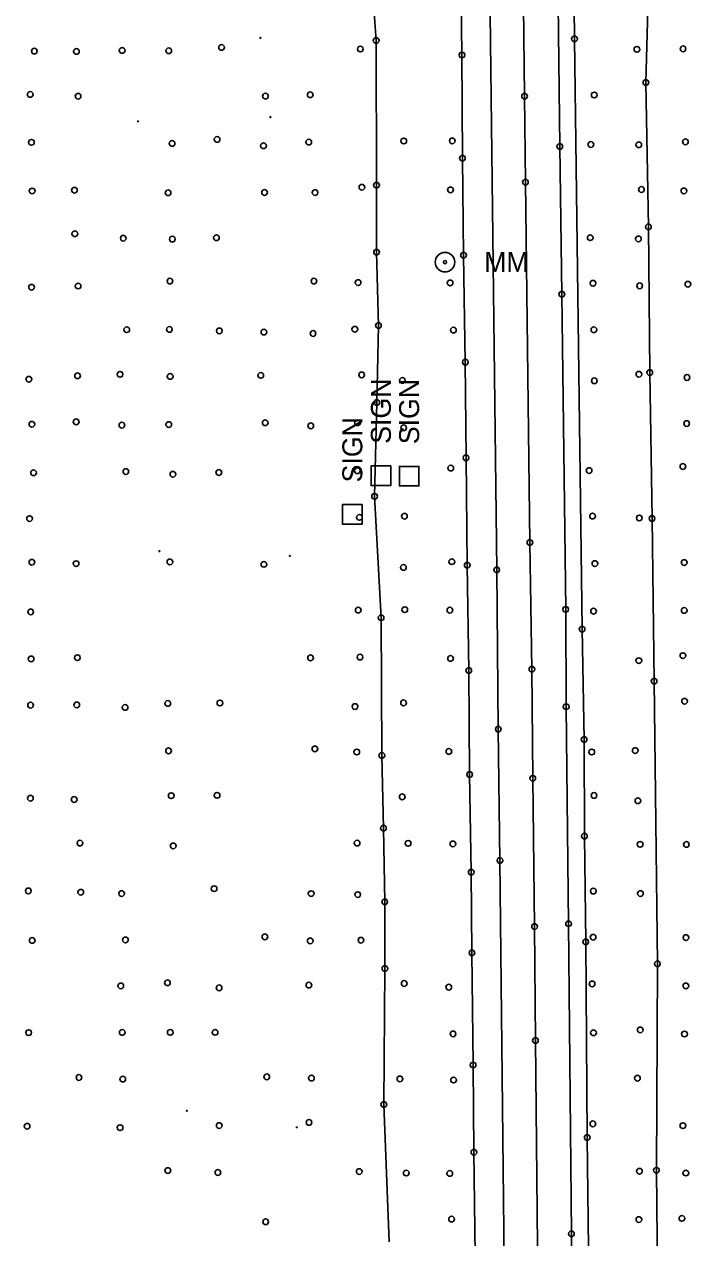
# Model space of a CAD drawing. Extents: x 20503438 to 20508873, y 7964251 to 7984667.
# Drawn here: x 20505218.4 to 20505451.9, y 7981861 to 7982286.2 of the extents above; entities that cross this region are included whole.
import ezdxf

# ---------------------------------------------------------------- set-up
doc = ezdxf.new("R2010")
doc.units = 0
for name, color, linetype in [('SurBreakLine', 7, 'Continuous'), ('SurControl', 7, 'Continuous'), ('SurDrainageArrowDown', 7, 'Continuous'), ('SurDrainageArrowUp', 7, 'Continuous'), ('SurEdgeRoadPaved', 7, 'Continuous'), ('SurEdgeShoulderPaved', 7, 'Continuous'), ('SurRoadPoints', 7, 'Continuous'), ('SurSurveyPoints', 7, 'Continuous')]:
    doc.layers.add(name, color=color, linetype=linetype)

msp = doc.modelspace()

# ---------------------------------------------------------------- linework, layer by layer
at = {"layer": 'SurBreakLine'}
msp.add_lwpolyline([(20505398.64, 7981809.84), (20505397.46, 7981930.08), (20505397.17, 7981970), (20505396.52, 7982021.97), (20505396.21, 7982060.19), (20505395.53, 7982104.61), (20505393.93, 7982230.88), (20505393.64, 7982260.99), (20505392.31, 7982377.38), (20505390.8, 7982544.69), (20505390.42, 7982583.24), (20505388.95, 7982707.76), (20505388.09, 7982786.72), (20505387.46, 7982826.69)], dxfattribs=at)
at = {"layer": 'SurControl'}
for centre in [(20505301.11, 7982281.41), (20505258.2, 7982252.19), (20505304.58, 7982253.68), (20505265.69, 7982101.54), (20505311.43, 7982099.89), (20505275.33, 7981905.44), (20505313.81, 7981899.65)]:
    msp.add_circle(centre, 0.15, dxfattribs=at)
at = {"layer": 'SurDrainageArrowDown'}
msp.add_lwpolyline([(20505346.18, 7981859.59), (20505344.33, 7981907.65), (20505344.7, 7981955.29), (20505344.64, 7981978.69), (20505344.21, 7982004.54), (20505343.68, 7982030), (20505343.38, 7982078.25), (20505341.11, 7982120.78), (20505341.93, 7982153.66), (20505342.43, 7982180.64), (20505341.8, 7982206.33), (20505341.77, 7982229.83), (20505341.65, 7982280.49), (20505338.19, 7982329.69)], dxfattribs=at)
at = {"layer": 'SurDrainageArrowUp'}
msp.add_lwpolyline([(20505445.88, 7982413.04), (20505441.47, 7982413.49), (20505438.61, 7982412.41), (20505434.91, 7982405.88), (20505435.05, 7982394.2), (20505434.52, 7982369.52), (20505435.59, 7982343.87), (20505436.59, 7982316.52), (20505436.79, 7982291.35), (20505436.15, 7982265.79), (20505437.05, 7982215.26), (20505437.5, 7982164.14), (20505438.3, 7982112.99), (20505439.02, 7982055.99), (20505440.18, 7981956.98), (20505439.86, 7981884.6), (20505440.62, 7981811.19)], dxfattribs=at)
at = {"layer": 'SurEdgeRoadPaved'}
for points in [[(20505412.1, 7981681.06), (20505410.05, 7981862.37), (20505409.06, 7981971.02), (20505408.23, 7982047.07), (20505408.05, 7982081.18), (20505406.71, 7982191.62), (20505405.97, 7982243.38), (20505405.35, 7982303.31), (20505404.39, 7982376.44), (20505404.02, 7982443.12), (20505402.88, 7982536.9), (20505402.67, 7982576.67), (20505401.63, 7982665.51), (20505399.87, 7982796.43), (20505397.64, 7982996.42)], [(20505388.35, 7981679.93), (20505385.03, 7981993.21), (20505384.45, 7982039.17), (20505383.88, 7982095.02), (20505381.48, 7982299.61), (20505380.65, 7982383.29), (20505379.4, 7982506.12), (20505379.18, 7982540.54), (20505378.75, 7982564.52), (20505377.74, 7982654.37), (20505376.87, 7982720.03), (20505375.97, 7982814.93)]]:
    msp.add_lwpolyline(points, dxfattribs=at)
at = {"layer": 'SurEdgeShoulderPaved'}
for points in [[(20505376.33, 7981854.83), (20505375.9, 7981890.93), (20505375.62, 7981921.5), (20505375.22, 7981960.81), (20505374.97, 7981989.08), (20505374.41, 7982023.3), (20505374.1, 7982059.76), (20505373.58, 7982096.65), (20505373.13, 7982134.3), (20505372.89, 7982167.83), (20505372.29, 7982205.3), (20505371.89, 7982239.27), (20505371.72, 7982275.43), (20505370.69, 7982352.42), (20505370.32, 7982389.99), (20505369.91, 7982434.24), (20505369.5, 7982468.48), (20505369.07, 7982503.94), (20505368.59, 7982575.12), (20505368.11, 7982610.58), (20505367.94, 7982647.52), (20505366.98, 7982718.13), (20505365.41, 7982861.87)], [(20505416.92, 7981789.53), (20505415.62, 7981896.09), (20505415.07, 7981964.65), (20505414.62, 7982001.73), (20505414.49, 7982035.58), (20505413.8, 7982074.23), (20505411.15, 7982281.07), (20505409.79, 7982413.06), (20505408.61, 7982541.34), (20505408.12, 7982601.06), (20505406.74, 7982717.6), (20505406.44, 7982753), (20505405.66, 7982815.99)]]:
    msp.add_lwpolyline(points, dxfattribs=at)
at = {"layer": 'SurRoadPoints'}
for points in [[(20505346.74, 7982127.98), (20505346.74, 7982127.98), (20505346.74, 7982131.41), (20505339.88, 7982131.41), (20505339.88, 7982124.55), (20505346.74, 7982124.55), (20505346.74, 7982127.98)], [(20505356.63, 7982127.84), (20505356.63, 7982127.84), (20505356.63, 7982131.27), (20505349.77, 7982131.27), (20505349.77, 7982124.41), (20505356.63, 7982124.41), (20505356.63, 7982127.84)], [(20505336.73, 7982114.45), (20505336.73, 7982114.45), (20505336.73, 7982117.88), (20505329.87, 7982117.88), (20505329.87, 7982111.02), (20505336.73, 7982111.02), (20505336.73, 7982114.45)]]:
    msp.add_lwpolyline(points, dxfattribs=at)
for radius in [3.43, 0.571]:
    msp.add_circle((20505365.77, 7982202.84), radius, dxfattribs=at)
at = {"layer": 'SurSurveyPoints'}
for centre in [(20505341.65, 7982280.49), (20505411.15, 7982281.07), (20505221.88, 7982276.78), (20505236.64, 7982276.68), (20505252.65, 7982277.03), (20505268.98, 7982276.91), (20505287.48, 7982278.08), (20505336.1, 7982277.52), (20505371.72, 7982275.43), (20505433.03, 7982277.41), (20505449.17, 7982277.59), (20505436.15, 7982265.79), (20505220.44, 7982261.62), (20505237.2, 7982260.99), (20505302.83, 7982261.02), (20505318.57, 7982261.49), (20505393.64, 7982260.99), (20505418.08, 7982261.41), (20505285.9, 7982245.86), (20505351.3, 7982245.29), (20505368.33, 7982245.33), (20505220.84, 7982244.83), (20505270.16, 7982244.45), (20505302.18, 7982243.63), (20505318.03, 7982244.91), (20505405.97, 7982243.38), (20505416.9, 7982244.06), (20505433.67, 7982243.99), (20505450.01, 7982245), (20505371.89, 7982239.27), (20505336.66, 7982229.09), (20505341.77, 7982229.83), (20505393.93, 7982230.88), (20505434.6, 7982228.3), (20505221.12, 7982227.78), (20505235.94, 7982228.05), (20505268.74, 7982227.14), (20505302.54, 7982227.25), (20505320.23, 7982227.22), (20505367.69, 7982228.17), (20505449.48, 7982227.8), (20505236.06, 7982212.79), (20505285.69, 7982211.4), (20505416.65, 7982211.41), (20505437.05, 7982215.26), (20505253.05, 7982211.21), (20505270.23, 7982210.93), (20505433.53, 7982210.99), (20505341.8, 7982206.33), (20505372.29, 7982205.3), (20505237.22, 7982194.47), (20505269.4, 7982196.19), (20505319.86, 7982196.19), (20505335.3, 7982195.68), (20505367.57, 7982195.57), (20505417.63, 7982195.44), (20505433.98, 7982194.54), (20505450.87, 7982195.09), (20505220.9, 7982194.05), (20505406.71, 7982191.62), (20505254.25, 7982179.17), (20505269.19, 7982179.26), (20505286.7, 7982178.74), (20505302.3, 7982178.33), (20505319.53, 7982177.83), (20505334.17, 7982179.32), (20505342.43, 7982180.64), (20505368.72, 7982179.03), (20505417.95, 7982179.15), (20505372.89, 7982167.83), (20505219.96, 7982161.8), (20505237.02, 7982163.01), (20505251.9, 7982163.53), (20505269.47, 7982162.79), (20505301.21, 7982163.17), (20505336.57, 7982163.34), (20505350.83, 7982161.4), (20505418.09, 7982161.26), (20505433.72, 7982163.55), (20505437.5, 7982164.14), (20505450.56, 7982162.42), (20505341.93, 7982153.66), (20505221.04, 7982146.04), (20505236.54, 7982146.88), (20505252.58, 7982145.71), (20505268.99, 7982145.91), (20505302.77, 7982146.56), (20505318.75, 7982145.48), (20505335.13, 7982146.54), (20505351.29, 7982144.79), (20505450.45, 7982146.28), (20505367.78, 7982130.67), (20505373.13, 7982134.3), (20505449.12, 7982131.23), (20505221.61, 7982129.04), (20505253.96, 7982129.47), (20505270.43, 7982128.52), (20505286.52, 7982129.13), (20505335.05, 7982129.75), (20505416.26, 7982129.81), (20505341.11, 7982120.78), (20505351.54, 7982113.81), (20505417.47, 7982113.86), (20505220.21, 7982112.96), (20505335.79, 7982113.41), (20505433.85, 7982113.19), (20505438.3, 7982112.99), (20505395.53, 7982104.61), (20505221.02, 7982097.7), (20505236.52, 7982097.19), (20505269.39, 7982097.79), (20505302.3, 7982096.94), (20505368.17, 7982097.87), (20505373.58, 7982096.65), (20505418.3, 7982097.22), (20505449.58, 7982097.55), (20505351.2, 7982095.87), (20505383.88, 7982095.02), (20505220.6, 7982080.29), (20505335.36, 7982080.9), (20505351.65, 7982081.06), (20505367.49, 7982080.89), (20505408.05, 7982081.18), (20505417.82, 7982080.54), (20505449.6, 7982080.81), (20505343.38, 7982078.25), (20505413.8, 7982074.23), (20505220.75, 7982063.8), (20505236.95, 7982064.24), (20505318.65, 7982064.19), (20505335.99, 7982064.44), (20505367.72, 7982063.96), (20505433.68, 7982063.2), (20505449.13, 7982064.95), (20505374.1, 7982059.76), (20505396.21, 7982060.19), (20505439.02, 7982055.99), (20505220.57, 7982047.6), (20505236.74, 7982047.69), (20505253.68, 7982046.82), (20505268.63, 7982048.21), (20505286.9, 7982048.35), (20505334.24, 7982047.11), (20505351.27, 7982048.42), (20505408.23, 7982047.07), (20505449.71, 7982048.96), (20505384.45, 7982039.17), (20505414.49, 7982035.58), (20505268.9, 7982031.59), (20505320.17, 7982032.28), (20505334.84, 7982031.19), (20505343.68, 7982030), (20505367.15, 7982031.38), (20505417.18, 7982031.18), (20505432.41, 7982031.69), (20505374.41, 7982023.3), (20505396.52, 7982021.97), (20505269.86, 7982015.89), (20505285.91, 7982016), (20505417.98, 7982015.96), (20505220.5, 7982014.98), (20505235.83, 7982014.54), (20505350.77, 7982015.48), (20505433.35, 7982014.1), (20505344.21, 7982004.54), (20505237.87, 7981999.28), (20505334.97, 7981999.28), (20505352.82, 7981999.18), (20505368.55, 7981998.96), (20505414.62, 7982001.73), (20505434.13, 7981998.83), (20505450.34, 7981998.78), (20505270.56, 7981998.28), (20505385.03, 7981993.21), (20505374.97, 7981989.08), (20505219.77, 7981982.49), (20505238.14, 7981982.03), (20505284.87, 7981983.29), (20505417.74, 7981982.46), (20505252.47, 7981981.57), (20505318.88, 7981981.55), (20505335.18, 7981981.2), (20505344.64, 7981978.69), (20505434.23, 7981981.57), (20505397.17, 7981970), (20505409.06, 7981971.02), (20505221.13, 7981965.14), (20505253.8, 7981965.32), (20505302.66, 7981966.41), (20505318.56, 7981964.98), (20505336.33, 7981965.23), (20505415.07, 7981964.65), (20505417.66, 7981966.28), (20505450.2, 7981966.15), (20505375.22, 7981960.81), (20505440.18, 7981956.98), (20505344.7, 7981955.29), (20505252.15, 7981949.21), (20505268.5, 7981950.31), (20505286.62, 7981948.54), (20505318.08, 7981949.49), (20505351.5, 7981950.06), (20505367.1, 7981948.78), (20505417.31, 7981949.93), (20505450.17, 7981949.21), (20505219.89, 7981932.84), (20505252.68, 7981932.93), (20505269.5, 7981932.95), (20505285.22, 7981932.94), (20505368.58, 7981932.41), (20505417.8, 7981932.82), (20505434.19, 7981933.8), (20505449.68, 7981932.37), (20505397.46, 7981930.08), (20505375.62, 7981921.5), (20505237.52, 7981917.13), (20505252.87, 7981916.56), (20505303.3, 7981917.36), (20505318.98, 7981916.93), (20505349.98, 7981916.64), (20505368.79, 7981916.24), (20505433.2, 7981916.86), (20505344.33, 7981907.65), (20505318.12, 7981901.37), (20505417.59, 7981900.88), (20505219.35, 7981900.04), (20505251.91, 7981899.55), (20505286.68, 7981900.26), (20505449.13, 7981900.25), (20505415.62, 7981896.09), (20505375.9, 7981890.93), (20505268.65, 7981884.52), (20505286.18, 7981883.83), (20505335.73, 7981884.16), (20505433.91, 7981884.27), (20505439.86, 7981884.6), (20505352.19, 7981883.65), (20505367.42, 7981883.51), (20505450.15, 7981883.65), (20505368.08, 7981867.52), (20505433.71, 7981867.33), (20505448.78, 7981867.76), (20505302.93, 7981866.56), (20505410.05, 7981862.37)]:
    msp.add_circle(centre, 1, dxfattribs=at)

# ---------------------------------------------------------------- texts
at = {"layer": 'SurRoadPoints'}
for s, rotation, p in [('MM', 360, (20505379.48, 7982199.35)), ('SIGN', 90, (20505346.81, 7982139.19)), ('SIGN', 90, (20505356.7, 7982139.05)), ('SIGN', 90, (20505336.8, 7982125.66))]:
    msp.add_text(s, height=6.995, rotation=rotation, dxfattribs=at).set_placement(p)

doc.saveas('drawing.dxf')
